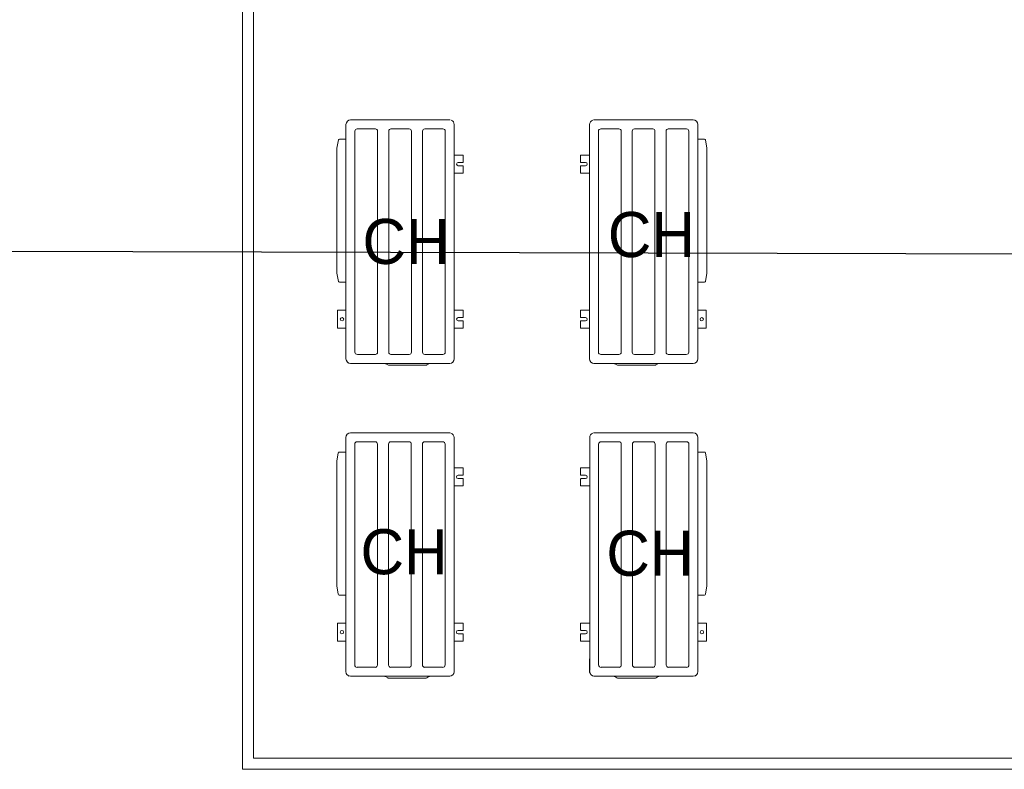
# Model space of a CAD drawing. Header units: millimetres. Extents: x -300186 to 535068, y -28581 to 763298.
# Tile 337 of 405: x 14400 to 18766, y 377511 to 380836. Entities that reach past the tile are written whole.
import ezdxf

# ---------------------------------------------------------------- set-up
doc = ezdxf.new("R2010")
doc.units = ezdxf.units.MM
doc.header["$LTSCALE"] = 10
for name, color, linetype, lineweight in [('CKKANALIZACE_DESTOVA_PODZ', 7, 'KANALIZACE_DESTOVA_PODZ', 25), ('koty', 6, 'Continuous', 9), ('NS_tenka', 252, 'Continuous', 18), ('NS_tlusta', 252, 'Continuous', 18), ('text', 6, 'Continuous', 9)]:
    doc.layers.add(name, color=color, linetype=linetype, lineweight=lineweight)
doc.layers.add('popisky', color=6, linetype='Continuous')
doc.styles.add('laplan N', font='txt')
doc.linetypes.add('KANALIZACE_DESTOVA_PODZ', pattern='A,35,-15,[102,CADKON.SHX,S=5,R=0,X=0,Y=5],-5,[106,CADKON.SHX,S=5,R=0,X=10,Y=0],30,-15', length=100)

# ---------------------------------------------------------------- blocks, each defined once
blk = doc.blocks.new('A$C12ac11e3')
at = {"layer": 'NS_tenka'}
for p, q in [((-976.7, 2407.3), (-1410.6, 2407.3)), ((-996.1, 2407.4), (-1180.4, 2407.4)), ((-972.2, 2407.4), (-984.1, 2407.4)), ((-972.2, 2407.3), (-976.7, 2407.3)), ((-972.2, 2407.3), (-972.2, 2407.4)), ((-330.6, 2407.3), (-330.6, 2407.4)), ((-330.6, 2407.4), (-318.7, 2407.4)), ((-330.6, 2407.3), (-326.1, 2407.3)), ((-326.1, 2407.3), (107.8, 2407.3)), ((-306.7, 2407.4), (-122.4, 2407.4)), ((-1431.4, 2386.5), (-1431.4, 1352.4)), ((-1381.6, 2367.6), (-1301.4, 2367.6)), ((-1301.4, 2367.6), (-1300.8, 2367.6)), ((-1232, 2367.6), (-1231.4, 2367.6)), ((-1151.4, 2367.6), (-1232, 2367.6)), ((-1151.4, 2367.6), (-1150.8, 2367.6)), ((-1082, 2367.6), (-1081.4, 2367.6)), ((-1081.4, 2367.6), (-1002.2, 2367.6)), ((-951.4, 1352.4), (-951.4, 2386.6)), ((-351.4, 1352.4), (-351.4, 2386.6)), ((-221.4, 2367.6), (-300.6, 2367.6)), ((-220.8, 2367.6), (-221.4, 2367.6)), ((-151.4, 2367.6), (-152, 2367.6)), ((-151.4, 2367.6), (-70.8, 2367.6)), ((-70.8, 2367.6), (-71.4, 2367.6)), ((-1.4, 2367.6), (-2, 2367.6)), ((78.8, 2367.6), (-1.4, 2367.6)), ((128.6, 2386.5), (128.6, 1352.4)), ((-1471.2, 2281.8), (-1465.2, 2318.5)), ((-1460.8, 2322.2), (-1431.4, 2322.2)), ((-1391.6, 2357.6), (-1391.6, 1377.6)), ((-1291.1, 1377.3), (-1291.1, 2357.3)), ((-1241.7, 2357.3), (-1241.7, 1377.3)), ((-1141.1, 1377.3), (-1141.1, 2357.3)), ((-1091.7, 2357.3), (-1091.7, 1377.3)), ((-991.2, 1377.6), (-991.2, 2357.3)), ((-311.6, 1377.6), (-311.6, 2357.3)), ((-211.1, 2357.3), (-211.1, 1377.3)), ((-161.7, 1377.3), (-161.7, 2357.3)), ((-61.1, 2357.3), (-61.1, 1377.3)), ((-11.7, 1377.3), (-11.7, 2357.3)), ((88.8, 2357.6), (88.8, 1377.6)), ((158, 2322.2), (128.6, 2322.2)), ((168.4, 2281.8), (162.4, 2318.5)), ((-1471.2, 2281.8), (-1471.2, 1727.9)), ((168.4, 2281.8), (168.4, 1727.9)), ((-911, 2251.6), (-951.4, 2251.6)), ((-911, 2251.6), (-911, 2221.1)), ((-391.8, 2251.6), (-351.4, 2251.6)), ((-391.8, 2251.6), (-391.8, 2221.1)), ((-933.5, 2219.1), (-913, 2219.1)), ((-913, 2204.1), (-933.5, 2204.1)), ((-911, 2202.1), (-911, 2171.6)), ((-391.8, 2202.1), (-391.8, 2171.6)), ((-369.3, 2219.1), (-389.8, 2219.1)), ((-389.8, 2204.1), (-369.3, 2204.1)), ((-951.4, 2171.6), (-911, 2171.6)), ((-351.4, 2171.6), (-391.8, 2171.6)), ((-1471.2, 1727.9), (-1465.2, 1691.2)), ((168.4, 1727.9), (162.4, 1691.2)), ((-1460.8, 1687.5), (-1431.4, 1687.5)), ((158, 1687.5), (128.6, 1687.5)), ((-1431.4, 1563.2), (-1469, 1563.2)), ((-1469, 1483.2), (-1469, 1563.2)), ((-911, 1563.2), (-951.4, 1563.2)), ((-933.5, 1530.7), (-913, 1530.7)), ((-911, 1563.2), (-911, 1532.7)), ((-391.8, 1563.2), (-351.4, 1563.2)), ((-391.8, 1563.2), (-391.8, 1532.7)), ((-369.3, 1530.7), (-389.8, 1530.7)), ((128.6, 1563.2), (166.2, 1563.2)), ((166.2, 1483.2), (166.2, 1563.2)), ((-913, 1515.7), (-933.5, 1515.7)), ((-911, 1513.7), (-911, 1483.2)), ((-391.8, 1513.7), (-391.8, 1483.2)), ((-389.8, 1515.7), (-369.3, 1515.7)), ((-1469, 1483.2), (-1431.4, 1483.2)), ((-951.4, 1483.2), (-911, 1483.2)), ((-351.4, 1483.2), (-391.8, 1483.2)), ((166.2, 1483.2), (128.6, 1483.2)), ((-951.3, 1404.4), (-951.3, 1348.1)), ((-351.5, 1404.4), (-351.5, 1348.1)), ((-1301.4, 1367.1), (-1380.6, 1367.1)), ((-1300.8, 1367.1), (-1301.4, 1367.1)), ((-1231.4, 1367.1), (-1232, 1367.1)), ((-1231.4, 1367.1), (-1151.4, 1367.1)), ((-1150.8, 1367.1), (-1151.4, 1367.1)), ((-1081.4, 1367.1), (-1082, 1367.1)), ((-1002.2, 1367.1), (-1081.4, 1367.1)), ((-300.6, 1367.1), (-221.4, 1367.1)), ((-221.4, 1367.1), (-220.8, 1367.1)), ((-152, 1367.1), (-151.4, 1367.1)), ((-71.4, 1367.1), (-151.4, 1367.1)), ((-71.4, 1367.1), (-70.8, 1367.1)), ((-2, 1367.1), (-1.4, 1367.1)), ((-1.4, 1367.1), (77.8, 1367.1)), ((-1431.4, 1352.4), (-1431.4, 1348.1)), ((-1431.4, 1348.1), (-1431.4, 1348)), ((-1431.4, 1348), (-1431.4, 1348)), ((-1410.7, 1327.3), (-1410.7, 1327.3)), ((-1410.7, 1327.3), (-1410.6, 1327.3)), ((-1410.6, 1327.3), (-1406.1, 1327.3)), ((-1406.1, 1327.3), (-976.7, 1327.3)), ((-1245.7, 1320.8), (-1254.9, 1326.1)), ((-1240.7, 1319.4), (-1237.4, 1319.4)), ((-1237.4, 1319.4), (-1080.9, 1319.4)), ((-1080.9, 1319.4), (-1077.6, 1319.4)), ((-1063.4, 1326.1), (-1072.6, 1320.8)), ((-976.7, 1327.3), (-972.2, 1327.3)), ((-970.5, 1327.3), (-972.2, 1327.3)), ((-951.3, 1348.1), (-951.3, 1346.5)), ((-351.5, 1348.1), (-351.5, 1346.5)), ((-332.3, 1327.3), (-330.6, 1327.3)), ((-326.1, 1327.3), (-330.6, 1327.3)), ((103.3, 1327.3), (-326.1, 1327.3)), ((-239.4, 1326.1), (-230.2, 1320.8)), ((-221.9, 1319.4), (-225.2, 1319.4)), ((-65.4, 1319.4), (-221.9, 1319.4)), ((-62.1, 1319.4), (-65.4, 1319.4)), ((-57.1, 1320.8), (-47.9, 1326.1)), ((107.8, 1327.3), (103.3, 1327.3)), ((107.9, 1327.3), (107.8, 1327.3)), ((107.9, 1327.3), (107.9, 1327.3)), ((128.6, 1352.4), (128.6, 1348.1)), ((128.6, 1348.1), (128.6, 1348)), ((128.6, 1348), (128.6, 1348)), ((-977.3, 1019.4), (-1411.2, 1019.4)), ((-996.7, 1019.5), (-1181, 1019.5)), ((-972.8, 1019.5), (-984.7, 1019.5)), ((-972.8, 1019.4), (-977.3, 1019.4)), ((-972.8, 1019.4), (-972.8, 1019.5)), ((-330, 1019.4), (-330, 1019.5)), ((-330, 1019.5), (-318.1, 1019.5)), ((-330, 1019.4), (-325.5, 1019.4)), ((-325.5, 1019.4), (108.4, 1019.4)), ((-306.1, 1019.5), (-121.8, 1019.5)), ((-1432, 998.6), (-1432, -35.5)), ((-1392.3, 969.7), (-1392.3, -10.3)), ((-1382.3, 979.7), (-1302, 979.7)), ((-1302, 979.7), (-1301.4, 979.7)), ((-1291.8, -10.6), (-1291.8, 969.4)), ((-1242.3, 969.4), (-1242.3, -10.6)), ((-1232.6, 979.7), (-1232, 979.7)), ((-1152, 979.7), (-1232.6, 979.7)), ((-1152, 979.7), (-1151.4, 979.7)), ((-1141.8, -10.6), (-1141.8, 969.4)), ((-1092.3, 969.4), (-1092.3, -10.6)), ((-1082.6, 979.7), (-1082, 979.7)), ((-1082, 979.7), (-1002.8, 979.7)), ((-991.8, -10.3), (-991.8, 969.4)), ((-952, -35.5), (-952, 998.7)), ((-350.8, -35.5), (-350.8, 998.7)), ((-311, -10.3), (-311, 969.4)), ((-220.8, 979.7), (-300, 979.7)), ((-220.2, 979.7), (-220.8, 979.7)), ((-210.5, 969.4), (-210.5, -10.6)), ((-161, -10.6), (-161, 969.4)), ((-150.8, 979.7), (-151.4, 979.7)), ((-150.8, 979.7), (-70.2, 979.7)), ((-70.2, 979.7), (-70.8, 979.7)), ((-60.5, 969.4), (-60.5, -10.6)), ((-11, -10.6), (-11, 969.4)), ((-0.8, 979.7), (-1.4, 979.7)), ((79.5, 979.7), (-0.8, 979.7)), ((89.5, 969.7), (89.5, -10.3)), ((129.2, 998.6), (129.2, -35.5)), ((-1471.8, 893.9), (-1465.8, 930.6)), ((-1461.5, 934.3), (-1432, 934.3)), ((158.6, 934.3), (129.2, 934.3)), ((169, 893.9), (163, 930.6)), ((-1471.8, 893.9), (-1471.8, 340)), ((169, 893.9), (169, 340)), ((-911.6, 863.7), (-952, 863.7)), ((-934.1, 831.2), (-913.6, 831.2)), ((-911.6, 863.7), (-911.6, 833.2)), ((-391.2, 863.7), (-350.8, 863.7)), ((-391.2, 863.7), (-391.2, 833.2)), ((-368.7, 831.2), (-389.2, 831.2)), ((-913.6, 816.2), (-934.1, 816.2)), ((-911.6, 814.2), (-911.6, 783.7)), ((-391.2, 814.2), (-391.2, 783.7)), ((-389.2, 816.2), (-368.7, 816.2)), ((-952, 783.7), (-911.6, 783.7)), ((-350.8, 783.7), (-391.2, 783.7)), ((-1471.8, 340), (-1465.8, 303.3)), ((169, 340), (163, 303.3)), ((-1461.5, 299.6), (-1432, 299.6)), ((158.6, 299.6), (129.2, 299.6)), ((-1432, 175.3), (-1469.6, 175.3)), ((-1469.6, 95.3), (-1469.6, 175.3)), ((-911.6, 175.3), (-952, 175.3)), ((-911.6, 175.3), (-911.6, 144.8)), ((-391.2, 175.3), (-350.8, 175.3)), ((-391.2, 175.3), (-391.2, 144.8)), ((129.2, 175.3), (166.8, 175.3)), ((166.8, 95.3), (166.8, 175.3)), ((-934.1, 142.8), (-913.6, 142.8)), ((-368.7, 142.8), (-389.2, 142.8)), ((-1469.6, 95.3), (-1432, 95.3)), ((-952, 95.3), (-911.6, 95.3)), ((-913.6, 127.8), (-934.1, 127.8)), ((-911.6, 125.8), (-911.6, 95.3)), ((-391.2, 125.8), (-391.2, 95.3)), ((-350.8, 95.3), (-391.2, 95.3)), ((-389.2, 127.8), (-368.7, 127.8)), ((166.8, 95.3), (129.2, 95.3)), ((-951.9, 16.5), (-951.9, -39.8)), ((-350.9, 16.5), (-350.9, -39.8)), ((-1432, -35.5), (-1432, -39.8)), ((-1432, -39.8), (-1432, -39.9)), ((-1432, -39.9), (-1432, -39.9)), ((-1302, -20.8), (-1381.3, -20.8)), ((-1301.4, -20.8), (-1302, -20.8)), ((-1232, -20.8), (-1232.6, -20.8)), ((-1232, -20.8), (-1152, -20.8)), ((-1151.4, -20.8), (-1152, -20.8)), ((-1082, -20.8), (-1082.6, -20.8)), ((-1002.8, -20.8), (-1082, -20.8)), ((-951.9, -39.8), (-951.9, -41.4)), ((-350.9, -39.8), (-350.9, -41.4)), ((-300, -20.8), (-220.8, -20.8)), ((-220.8, -20.8), (-220.2, -20.8)), ((-151.4, -20.8), (-150.8, -20.8)), ((-70.8, -20.8), (-150.8, -20.8)), ((-70.8, -20.8), (-70.2, -20.8)), ((-1.4, -20.8), (-0.8, -20.8)), ((-0.8, -20.8), (78.4, -20.8)), ((129.2, -35.5), (129.2, -39.8)), ((129.2, -39.8), (129.2, -39.9)), ((129.2, -39.9), (129.2, -39.9)), ((-1411.3, -60.6), (-1411.3, -60.6)), ((-1411.3, -60.6), (-1411.2, -60.6)), ((-1411.2, -60.6), (-1406.8, -60.6)), ((-1406.8, -60.6), (-977.3, -60.6)), ((-1246.4, -67.1), (-1255.6, -61.8)), ((-1241.4, -68.5), (-1238, -68.5)), ((-1238, -68.5), (-1081.5, -68.5)), ((-1081.5, -68.5), (-1078.2, -68.5)), ((-1064, -61.8), (-1073.2, -67.1)), ((-977.3, -60.6), (-972.8, -60.6)), ((-971.1, -60.6), (-972.8, -60.6)), ((-331.7, -60.6), (-330, -60.6)), ((-325.5, -60.6), (-330, -60.6)), ((103.9, -60.6), (-325.5, -60.6)), ((-238.8, -61.8), (-229.6, -67.1)), ((-221.3, -68.5), (-224.6, -68.5)), ((-64.8, -68.5), (-221.3, -68.5)), ((-61.5, -68.5), (-64.8, -68.5)), ((-56.5, -67.1), (-47.2, -61.8)), ((108.4, -60.6), (103.9, -60.6)), ((108.5, -60.6), (108.4, -60.6)), ((108.5, -60.6), (108.5, -60.6))]:
    blk.add_line(p, q, dxfattribs=at)
for centre in [(-1449, 1523.2), (146.2, 1523.2), (-1449.6, 135.3), (146.8, 135.3)]:
    blk.add_circle(centre, 7.5, dxfattribs=at)
for centre, radius, start, end in [((-1410.6, 2386.5), 20.8, 90, 180), ((-972.2, 2386.6), 20.8, 80.171, 90), ((-972.2, 2386.6), 20.8, 0, 70.843), ((-330.6, 2386.6), 20.8, 109.157, 180), ((-330.6, 2386.6), 20.8, 90, 99.829), ((107.8, 2386.5), 20.8, 0, 90), ((-1381.6, 2357.6), 10, 90, 180), ((-1301.4, 2357.3), 10.3, 0, 86.6183), ((-1231.4, 2357.3), 10.3, 93.3817, 180), ((-1151.4, 2357.3), 10.3, 0, 86.6183), ((-1081.4, 2357.3), 10.3, 93.3817, 180), ((-1001.4, 2357.3), 10.3, 358.4156, 94.328), ((-301.4, 2357.3), 10.3, 85.672, 181.5844), ((-221.4, 2357.3), 10.3, 0, 86.6183), ((-151.4, 2357.3), 10.3, 93.3817, 180), ((-71.4, 2357.3), 10.3, 0, 86.6183), ((-1.4, 2357.3), 10.3, 93.3817, 180), ((78.8, 2357.6), 10, 0, 90), ((-1460.8, 2317.8), 4.4, 90, 170.7), ((158, 2317.8), 4.4, 9.3, 90), ((-933.5, 2211.6), 7.5, 90, 270), ((-913, 2221.1), 2, 270, 0), ((-913, 2202.1), 2, 0, 90), ((-389.8, 2221.1), 2, 180, 270), ((-389.8, 2202.1), 2, 90, 180), ((-369.3, 2211.6), 7.5, 270, 90), ((-1460.8, 1691.9), 4.4, 189.3, 270), ((158, 1691.9), 4.4, 270, 350.7), ((-933.5, 1523.2), 7.5, 90, 270), ((-913, 1532.7), 2, 270, 0), ((-389.8, 1532.7), 2, 180, 270), ((-369.3, 1523.2), 7.5, 270, 90), ((-913, 1513.7), 2, 0, 90), ((-389.8, 1513.7), 2, 90, 180), ((-1381.4, 1377.3), 10.3, 178.4114, 274.328), ((-1301.4, 1377.3), 10.3, 273.3817, 0), ((-1231.4, 1377.3), 10.3, 180, 266.6183), ((-1151.4, 1377.3), 10.3, 273.3817, 0), ((-1081.4, 1377.3), 10.3, 180, 266.6183), ((-1001.4, 1377.3), 10.3, 265.672, 1.5886), ((-301.4, 1377.3), 10.3, 178.4114, 274.328), ((-221.4, 1377.3), 10.3, 273.3817, 0), ((-151.4, 1377.3), 10.3, 180, 266.6183), ((-71.4, 1377.3), 10.3, 273.3817, 0), ((-1.4, 1377.3), 10.3, 180, 266.6183), ((78.6, 1377.3), 10.3, 265.672, 1.5886), ((-1410.6, 1348.1), 20.8, 180, 270), ((-1410.7, 1348), 20.7, 199.4904, 250.5008), ((-1259.9, 1317.4), 10, 60, 81.8904), ((-1240.7, 1329.4), 10, 240, 270), ((-1077.6, 1329.4), 10, 270, 300), ((-1058.4, 1317.4), 10, 98.1096, 120), ((-972.2, 1348.1), 20.8, 270, 0), ((-972, 1348.1), 20.7, 350.1645, 0), ((-330.8, 1348.1), 20.7, 180, 189.8355), ((-330.6, 1348.1), 20.8, 180, 270), ((-244.4, 1317.4), 10, 60, 81.8904), ((-225.2, 1329.4), 10, 240, 270), ((-62.1, 1329.4), 10, 270, 300), ((-42.9, 1317.4), 10, 98.1096, 120), ((107.8, 1348.1), 20.8, 270, 0), ((107.9, 1348), 20.7, 289.4992, 340.5096), ((-1411.2, 998.6), 20.8, 90, 180), ((-972.8, 998.7), 20.8, 80.171, 90), ((-972.8, 998.7), 20.8, 0, 70.843), ((-330, 998.7), 20.8, 109.157, 180), ((-330, 998.7), 20.8, 90, 99.829), ((108.4, 998.6), 20.8, 0, 90), ((-1382.3, 969.7), 10, 90, 180), ((-1302, 969.4), 10.3, 0, 86.6183), ((-1232, 969.4), 10.3, 93.3817, 180), ((-1152, 969.4), 10.3, 0, 86.6183), ((-1082, 969.4), 10.3, 93.3817, 180), ((-1002, 969.4), 10.3, 358.4156, 94.328), ((-300.8, 969.4), 10.3, 85.672, 181.5844), ((-220.8, 969.4), 10.3, 0, 86.6183), ((-150.8, 969.4), 10.3, 93.3817, 180), ((-70.8, 969.4), 10.3, 0, 86.6183), ((-0.8, 969.4), 10.3, 93.3817, 180), ((79.5, 969.7), 10, 0, 90), ((-1461.5, 929.9), 4.4, 90, 170.7), ((158.6, 929.9), 4.4, 9.3, 90), ((-934.1, 823.7), 7.5, 90, 270), ((-913.6, 833.2), 2, 270, 0), ((-389.2, 833.2), 2, 180, 270), ((-368.7, 823.7), 7.5, 270, 90), ((-913.6, 814.2), 2, 0, 90), ((-389.2, 814.2), 2, 90, 180), ((-1461.5, 304), 4.4, 189.3, 270), ((158.6, 304), 4.4, 270, 350.7), ((-934.1, 135.3), 7.5, 90, 270), ((-913.6, 144.8), 2, 270, 0), ((-389.2, 144.8), 2, 180, 270), ((-368.7, 135.3), 7.5, 270, 90), ((-913.6, 125.8), 2, 0, 90), ((-389.2, 125.8), 2, 90, 180), ((-1411.2, -39.8), 20.8, 180, 270), ((-1382, -10.6), 10.3, 178.4114, 274.328), ((-1302, -10.6), 10.3, 273.3817, 0), ((-1232, -10.6), 10.3, 180, 266.6183), ((-1152, -10.6), 10.3, 273.3817, 0), ((-1082, -10.6), 10.3, 180, 266.6183), ((-1002, -10.6), 10.3, 265.672, 1.5886), ((-972.8, -39.8), 20.8, 270, 0), ((-972.6, -39.8), 20.7, 350.1645, 0), ((-330.2, -39.8), 20.7, 180, 189.8355), ((-330, -39.8), 20.8, 180, 270), ((-300.8, -10.6), 10.3, 178.4114, 274.328), ((-220.8, -10.6), 10.3, 273.3817, 0), ((-150.8, -10.6), 10.3, 180, 266.6183), ((-70.8, -10.6), 10.3, 273.3817, 0), ((-0.8, -10.6), 10.3, 180, 266.6183), ((79.2, -10.6), 10.3, 265.672, 1.5886), ((108.4, -39.8), 20.8, 270, 0), ((-1411.3, -39.9), 20.7, 199.4904, 250.5008), ((-1260.6, -70.5), 10, 60, 81.8904), ((-1241.4, -58.5), 10, 240, 270), ((-1078.2, -58.5), 10, 270, 300), ((-1059, -70.5), 10, 98.1096, 120), ((-243.8, -70.5), 10, 60, 81.8904), ((-224.6, -58.5), 10, 240, 270), ((-61.5, -58.5), 10, 270, 300), ((-42.2, -70.5), 10, 98.1096, 120), ((108.5, -39.9), 20.7, 289.4992, 340.5096)]:
    blk.add_arc(centre, radius, start, end, dxfattribs=at)
blk = doc.blocks.new('podklad')
at = {"layer": 'NS_tlusta', "color": 252}
for p, q in [((136700.6, 456425.7), (136700.6, 447632.8)), ((136650.6, 456375.7), (136650.6, 447582.8)), ((136700.6, 447632.8), (140206.3, 447632.8)), ((136650.6, 447582.8), (140156.3, 447582.8))]:
    blk.add_line(p, q, dxfattribs=at)
at = {"layer": 'koty', "color": 252}
blk.add_blockref('A$C12ac11e3', (138541.3, 448056), dxfattribs=at)
at = {"layer": 'text', "color": 252, "char_height": 200, "attachment_point": 1, "style": 'laplan N'}
for insert in [(138271, 450054.9), (137183.1, 450024.3), (137174.3, 448648), (138264.4, 448641.2)]:
    blk.add_mtext_dynamic_manual_height_columns('CH', width=5545.815, gutter_width=500, heights=[0], dxfattribs=dict(at, insert=insert))

msp = doc.modelspace()

# ---------------------------------------------------------------- linework, layer by layer
at = {"layer": 'CKKANALIZACE_DESTOVA_PODZ'}
msp.add_lwpolyline([(5756.839, 379830.462), (29187.048, 379770.849)], dxfattribs=at)

# ---------------------------------------------------------------- next in the draw order: block references
at = {"layer": 'popisky', "lineweight": -3}
msp.add_blockref('podklad', (-121263.286, -70072.259), dxfattribs=at)

doc.saveas('drawing.dxf')
